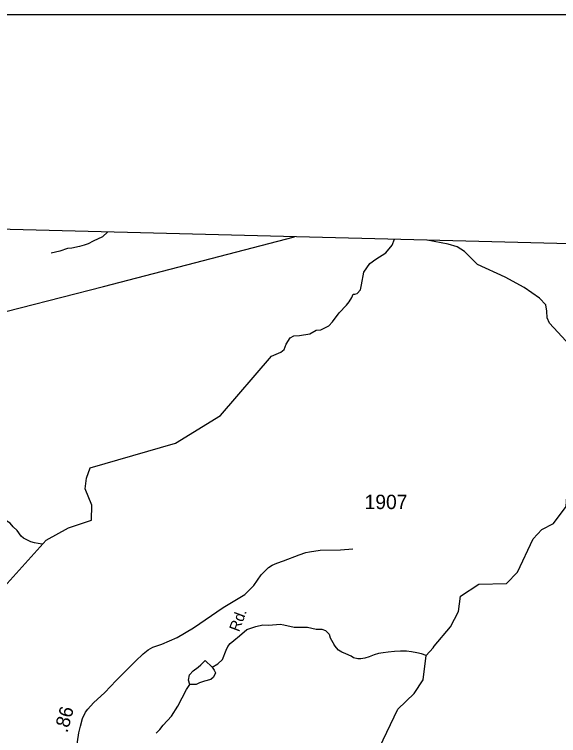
# Model space of a CAD drawing. Extents: x 1547597 to 1699558, y 810033 to 920809.
# Drawn here: x 1624425 to 1629159, y 911547 to 917817 of the extents above; entities that cross this region are included whole.
import ezdxf

# ---------------------------------------------------------------- set-up
doc = ezdxf.new("R2010")
doc.units = 0
for name, color, linetype in [('Exist Boundary Political CountyLine', 7, 'Continuous'), ('Exist Hydrographic Creek Single Shore', 7, 'Continuous'), ('Exist Hydrographic Misc Water Feature', 7, 'Continuous'), ('Exist Road Secondary Mileage Hundredths English Label', 7, 'Continuous'), ('Exist Road Secondary Type 51 Attributed', 7, 'Continuous'), ('Exist Road Secondary Type 51 Label', 7, 'Continuous'), ('Exist Road Secondary Type 51 Number Label', 7, 'Continuous'), ('Exist Utilities Electrical Transmission Line', 7, 'Continuous'), ('Map Preparation Inset Cut Line', 7, 'Continuous')]:
    doc.layers.add(name, color=color, linetype=linetype)

msp = doc.modelspace()

# ---------------------------------------------------------------- linework, layer by layer
at = {"layer": 'Exist Boundary Political CountyLine'}
msp.add_lwpolyline([(1645451.8, 915408.7), (1613629.3, 916223.7), (1612893.9, 916242.5), (1609407.8, 916316.7), (1604567.3, 916436.1), (1604121.2, 916447.1), (1597983.7, 916598.5), (1592972, 916723.1), (1585567, 916909.9), (1571995.5, 917226.8)], dxfattribs=at)
at = {"layer": 'Exist Hydrographic Creek Single Shore'}
for points in [[(1624151.8, 912636.7), (1624701.9, 913246), (1624894.8, 913353.7), (1625095.8, 913418.6), (1625097.8, 913549.8), (1625040.8, 913692.1), (1625050.9, 913783.9), (1625084.4, 913875.3), (1625826.2, 914087.9), (1626218.3, 914330), (1626660.5, 914847.1), (1626742.7, 914880), (1626771.5, 914902.6), (1626790, 914949.9), (1626822.9, 915005.4), (1626855.7, 915021.9), (1626905.1, 915026), (1626995.5, 915040.4), (1627051, 915073.2), (1627090.1, 915075.3), (1627160, 915110.2), (1627192.9, 915145.2), (1627249.4, 915221.3), (1627313.1, 915289.1), (1627337.8, 915317.9), (1627360.4, 915354.9), (1627370.7, 915385.7), (1627387.1, 915385.7), (1627407.7, 915389.8), (1627434.4, 915422.7), (1627444.7, 915465.9), (1627463.2, 915574.8), (1627516.6, 915652.9), (1627570.1, 915689.9), (1627656.4, 915743.4), (1627709.9, 915811.2), (1627731.2, 915862.5)], [(1629760.8, 915030.8), (1629475.8, 914875.7), (1629259.9, 914939.2), (1629078.8, 915133.3), (1629060.4, 915178.1), (1629056.3, 915237.7), (1629048.1, 915291.1), (1628993.6, 915348.7), (1628857.9, 915443.3), (1628693.1, 915532.2), (1628451.9, 915641.7), (1628340.9, 915755.7), (1628275.2, 915796.8), (1628197.1, 915819.4), (1628015.4, 915855.3)]]:
    msp.add_lwpolyline(points, dxfattribs=at)
at = {"layer": 'Exist Hydrographic Misc Water Feature'}
msp.add_line((1628066.9, 912311), (1628077.5, 912323.7), dxfattribs=at)
for points in [[(1625238.8, 915926.4), (1625192.6, 915882.4), (1625110.2, 915845), (1625067, 915821.7), (1625030.7, 915810.6), (1624990.4, 915799.6), (1624926, 915785.4), (1624885.9, 915782.4), (1624821.3, 915760.1), (1624744.8, 915742.2)], [(1628077.5, 912323.7), (1628218.8, 912491.7), (1628286.9, 912624.9), (1628305.9, 912759.1), (1628464.9, 912864.2), (1628706.9, 912869.1), (1628799.9, 912969), (1628936.8, 913258.3), (1629013.8, 913338.9), (1629113.9, 913389.3), (1629224.8, 913538.1), (1629244.9, 913846.3), (1629355.8, 914034.4), (1629498.9, 914143.1), (1629674.9, 914188.8), (1629971.8, 914543.9), (1630005.9, 914612.2), (1629998.9, 914743.6), (1629843.9, 914963.4), (1629760.8, 915030.8)], [(1624665.9, 913209.9), (1624631.4, 913216.4), (1624599.6, 913221.3), (1624567.8, 913230.1), (1624504.5, 913261.8), (1624485, 913280.3), (1624450.3, 913329.3), (1624415.1, 913362.2), (1624388.1, 913395), (1624360.5, 913411.7), (1624297.4, 913449.3), (1624223.9, 913452.9)], [(1626301.7, 912347.3), (1626333.7, 912374.1), (1626383.6, 912414.8), (1626447.5, 912468), (1626524.9, 912496), (1626585.6, 912508.2), (1626635.6, 912506.9), (1626705.4, 912512.9), (1626737.5, 912516.1), (1626769.4, 912509.2), (1626859, 912488.9), (1626917.1, 912489.4), (1626975.3, 912489.9), (1627049.4, 912471.9), (1627098.4, 912472.6), (1627130.5, 912459.8), (1627162.6, 912429), (1627171.7, 912396), (1627205.9, 912335.3)], [(1626145.3, 912141.3), (1626195.6, 912169.7), (1626236.2, 912209.1), (1626267.5, 912288.5), (1626281.9, 912320.3), (1626301.7, 912347.3)], [(1625870.9, 910182.3), (1626238.9, 910243.8), (1626631.8, 910380.3), (1626782.9, 910478.9), (1626918.9, 910660.1), (1627129.9, 910800.2), (1627316.9, 911104.9), (1627536.8, 911310.6), (1627758.9, 911775.5), (1627902.9, 911913.8), (1627979.8, 912030.3), (1628006.1, 912242.1), (1628066.9, 912311)], [(1628006.1, 912242.1), (1627965.5, 912257.9), (1627926.9, 912264.9), (1627879.5, 912274.8), (1627834.5, 912279.4), (1627782.8, 912281.3), (1627732.5, 912277.9), (1627675.4, 912272.1), (1627631.7, 912266.1), (1627591.9, 912259.9), (1627553.3, 912249.8), (1627512.1, 912231.7), (1627473.6, 912219), (1627439, 912212.8), (1627412.6, 912213.2), (1627375.7, 912222.9), (1627353.3, 912237.8), (1627308.5, 912256.8), (1627272.9, 912270.6), (1627244, 912288.1), (1627225.7, 912308.2), (1627205.9, 912335.3)], [(1625951.7, 911989.5), (1625939.5, 912027.8), (1625947.8, 912074.2), (1625979.3, 912109.1), (1626022.6, 912142.6), (1626047.9, 912161.4), (1626083.6, 912198.6), (1626145.3, 912141.3)], [(1626145.3, 912141.3), (1626161.4, 912115.8), (1626174.9, 912091.8), (1626157.1, 912053.7), (1626134.8, 912034.2), (1626079.1, 912019.5), (1626034.1, 912004.5), (1626004.7, 911990), (1625951.7, 911989.5)], [(1625658.1, 911566.8), (1625688.7, 911598.3), (1625719.3, 911637.8), (1625790.5, 911716.6), (1625847.9, 911803.7), (1625922.2, 911946.4), (1625951.7, 911989.5)]]:
    msp.add_lwpolyline(points, dxfattribs=at)
at = {"layer": 'Exist Road Secondary Type 51 Attributed'}
msp.add_lwpolyline([(1624965.8, 911435.5), (1624986, 911569.8), (1624998.8, 911628.1), (1625018.2, 911695), (1625044.8, 911749.8), (1625062.5, 911776.4), (1625111.7, 911831.3), (1625210.8, 911922.3), (1625309.1, 912026.3), (1625478, 912194), (1625544.1, 912256.8), (1625588.4, 912291.5), (1625628.7, 912314.1), (1625706.1, 912342.3), (1625839.5, 912399.5), (1625982.2, 912482.5), (1626242.1, 912659.1), (1626428.3, 912774.3), (1626466.2, 912811.4), (1626508.8, 912852.4), (1626570.6, 912943.6), (1626600.4, 912974.2), (1626635.1, 913007.3), (1626668.1, 913028.2), (1626708.4, 913045.1), (1626765.6, 913065.3), (1626903.5, 913118.5), (1626961.5, 913138.6), (1626992.1, 913145.1), (1627085.6, 913158), (1627260.5, 913160.4), (1627369.4, 913170.9)], dxfattribs=at)
at = {"layer": 'Exist Utilities Electrical Transmission Line'}
msp.add_lwpolyline([(1616364.7, 912125), (1616562, 912254.7), (1616908.2, 912465.2), (1616988.4, 912509.9), (1618227.7, 913066.1), (1618787, 913322.8), (1619613.5, 913678.1), (1620249.1, 913963.9), (1620856.5, 914220.1), (1621287.1, 914416.5), (1621327.2, 914430.1), (1621365.4, 914445.5), (1621429.6, 914462.6), (1622603.8, 914771.8), (1624111, 915172.4), (1625200.7, 915450.4), (1626862.1, 915884.8)], dxfattribs=at)
at = {"layer": 'Map Preparation Inset Cut Line'}
msp.add_lwpolyline([(1633724, 874749.3), (1571208, 874749.3), (1571208, 917817.4), (1633724, 917817.4)], close=True, dxfattribs=at)

# ---------------------------------------------------------------- texts
at = {"layer": 'Exist Road Secondary Mileage Hundredths English Label'}
msp.add_text('.86', height=120, rotation=74.96003, dxfattribs=at).set_placement((1624885.3, 911565.4))
at = {"layer": 'Exist Road Secondary Type 51 Label'}
msp.add_text('Rd.', height=95, rotation=69.41995, dxfattribs=at).set_placement((1626378.9, 912442.8))
at = {"layer": 'Exist Road Secondary Type 51 Number Label'}
msp.add_text('1907', height=125, dxfattribs=at).set_placement((1627471.7, 913516))

doc.saveas('drawing.dxf')
